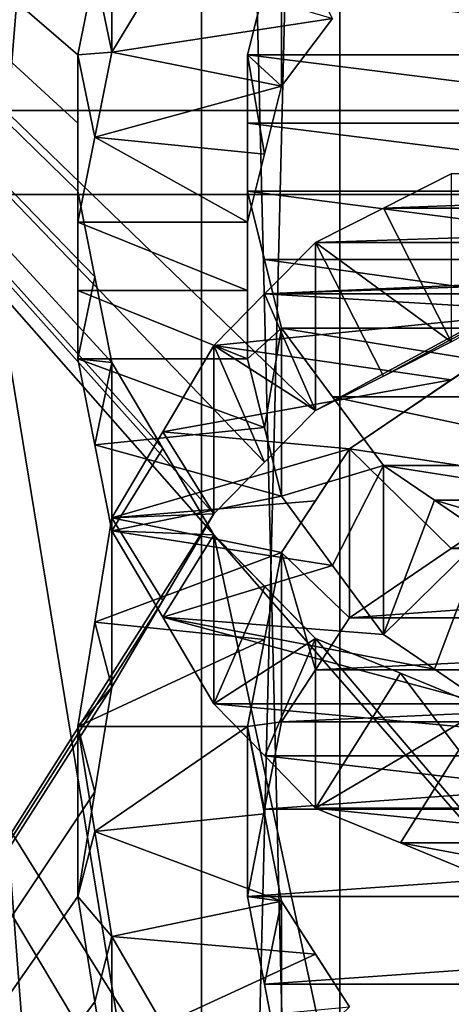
# Model space of a CAD drawing. Header units: millimetres. Extents: x -122 to 122, y -98 to 94.
# Tile 453 of 533: x 67.32 to 68.67, y 7.47 to 10.56. Entities that reach past the tile are written whole.
import ezdxf

# ---------------------------------------------------------------- set-up
doc = ezdxf.new("R2010")
doc.units = ezdxf.units.MM
doc.header["$LTSCALE"] = 26.699852
for name, color, linetype in [('1004', 7, 'CONTINUOUS'), ('1006', 7, 'CONTINUOUS'), ('1026', 7, 'CONTINUOUS'), ('1029', 7, 'CONTINUOUS'), ('1044', 7, 'CONTINUOUS'), ('1045', 7, 'CONTINUOUS'), ('1133', 7, 'CONTINUOUS'), ('1150', 7, 'CONTINUOUS'), ('1458', 7, 'CONTINUOUS'), ('1609', 7, 'CONTINUOUS'), ('1610', 7, 'CONTINUOUS'), ('1611', 7, 'CONTINUOUS'), ('1612', 7, 'CONTINUOUS'), ('1613', 7, 'CONTINUOUS'), ('1614', 7, 'CONTINUOUS'), ('1615', 7, 'CONTINUOUS'), ('1638', 7, 'CONTINUOUS'), ('1639', 7, 'CONTINUOUS'), ('1640', 7, 'CONTINUOUS'), ('1651', 7, 'CONTINUOUS'), ('1652', 7, 'CONTINUOUS'), ('1653', 7, 'CONTINUOUS'), ('1736', 7, 'CONTINUOUS'), ('1737', 7, 'CONTINUOUS'), ('4178', 7, 'CONTINUOUS'), ('4195', 7, 'CONTINUOUS'), ('4409', 7, 'CONTINUOUS'), ('4421', 7, 'CONTINUOUS'), ('4422', 7, 'CONTINUOUS'), ('4423', 7, 'CONTINUOUS'), ('4424', 7, 'CONTINUOUS'), ('4425', 7, 'CONTINUOUS'), ('4426', 7, 'CONTINUOUS'), ('4768', 7, 'CONTINUOUS'), ('4769', 7, 'CONTINUOUS'), ('4770', 7, 'CONTINUOUS'), ('4771', 7, 'CONTINUOUS'), ('4772', 7, 'CONTINUOUS'), ('4781', 7, 'CONTINUOUS'), ('4782', 7, 'CONTINUOUS'), ('4791', 7, 'CONTINUOUS'), ('4792', 7, 'CONTINUOUS'), ('4793', 7, 'CONTINUOUS'), ('4794', 7, 'CONTINUOUS'), ('5236', 7, 'CONTINUOUS'), ('5239', 7, 'CONTINUOUS'), ('967', 7, 'CONTINUOUS'), ('969', 7, 'CONTINUOUS')]:
    doc.layers.add(name, color=color, linetype=linetype)

msp = doc.modelspace()

# ---------------------------------------------------------------- linework, layer by layer
at = {"layer": '1004', "color": 250, "linetype": 'Continuous', "true_color": 0x323232}
for points in [[(78.9793, 17.625, -30.5274), (78.9793, 0, -35.25), (68.3207, 17.625, -30.5274), (78.9793, 17.625, -30.5274)], [(68.3207, 17.625, -30.5274), (78.9793, 0, -35.25), (68.3207, 0, -35.25), (68.3207, 17.625, -30.5274)]]:
    msp.add_3dface(points, dxfattribs=at)
at = {"layer": '1006', "color": 250, "linetype": 'Continuous', "true_color": 0x323232}
for points in [[(78.9793, 0, 35.25), (78.9793, 17.625, 30.5274), (68.3207, 0, 35.25), (78.9793, 0, 35.25)], [(68.3207, 0, 35.25), (78.9793, 17.625, 30.5274), (68.3207, 17.625, 30.5274), (68.3207, 0, 35.25)]]:
    msp.add_3dface(points, dxfattribs=at)
at = {"layer": '1026', "color": 250, "linetype": 'Continuous', "true_color": 0x323232}
for points in [[(66.4443, 19, 32.909), (66.4443, 0, 38), (67.8877, 17.75, 30.7439), (66.4443, 19, 32.909)], [(67.8877, 17.75, 30.7439), (66.4443, 0, 38), (67.8877, 0, 35.5), (67.8877, 17.75, 30.7439)]]:
    msp.add_3dface(points, dxfattribs=at)
at = {"layer": '1029', "color": 250, "linetype": 'Continuous', "true_color": 0x323232}
for points in [[(66.4443, 0, -38), (66.4443, 19, -32.909), (67.8877, 0, -35.5), (66.4443, 0, -38)], [(67.8877, 0, -35.5), (66.4443, 19, -32.909), (67.8877, 17.75, -30.7439), (67.8877, 0, -35.5)]]:
    msp.add_3dface(points, dxfattribs=at)
at = {"layer": '1044', "color": 250, "linetype": 'Continuous', "true_color": 0x323232}
for points in [[(68.3207, 17.625, -30.5274), (68.3207, 0, -35.25), (67.8877, 17.75, -30.7439), (68.3207, 17.625, -30.5274)], [(68.3207, 0, -35.25), (67.8877, 0, -35.5), (67.8877, 17.75, -30.7439), (68.3207, 0, -35.25)]]:
    msp.add_3dface(points, dxfattribs=at)
at = {"layer": '1045', "color": 250, "linetype": 'Continuous', "true_color": 0x323232}
for points in [[(68.3207, 17.625, 30.5274), (67.8877, 17.75, 30.7439), (67.8877, 0, 35.5), (68.3207, 17.625, 30.5274)], [(68.3207, 0, 35.25), (68.3207, 17.625, 30.5274), (67.8877, 0, 35.5), (68.3207, 0, 35.25)]]:
    msp.add_3dface(points, dxfattribs=at)
at = {"layer": '1133', "color": 250, "linetype": 'Continuous', "true_color": 0x323232}
for points in [[(103.1595, 4.0619, -42.0543), (103.1595, 21.125, -36.5896), (36.8405, 4.0619, -42.0543), (103.1595, 4.0619, -42.0543)], [(36.8405, 4.0619, -42.0543), (103.1595, 21.125, -36.5896), (36.8405, 21.125, -36.5896), (36.8405, 4.0619, -42.0543)]]:
    msp.add_3dface(points, dxfattribs=at)
at = {"layer": '1150', "color": 250, "linetype": 'Continuous', "true_color": 0x323232}
for points in [[(63.7701, 2.4568, -48.1874), (63.7701, 13.6709, -46.2728), (67.5, 3.3488, -48.1336), (63.7701, 2.4568, -48.1874)], [(67.9255, 8.9469, -47.4132), (63.7701, 13.6709, -46.2728), (67.7662, 9.2173, -47.3614), (67.9255, 8.9469, -47.4132)], [(63.7701, 13.6709, -46.2728), (67.9255, 8.9469, -47.4132), (68.5638, 5.9685, -47.8794), (63.7701, 13.6709, -46.2728)], [(67.7662, 9.2173, -47.3614), (63.7701, 13.6709, -46.2728), (67.6064, 9.4876, -47.308), (67.7662, 9.2173, -47.3614)], [(67.6064, 9.4876, -47.308), (63.7701, 13.6709, -46.2728), (67.5532, 9.7564, -47.2533), (67.6064, 9.4876, -47.308)], [(67.5532, 9.7564, -47.2533), (63.7701, 13.6709, -46.2728), (67.5, 10.025, -47.1971), (67.5532, 9.7564, -47.2533)], [(67.5, 10.025, -47.1971), (63.7701, 13.6709, -46.2728), (67.5, 10.2388, -47.1511), (67.5, 10.025, -47.1971)], [(67.5, 10.2388, -47.1511), (63.7701, 13.6709, -46.2728), (67.5, 10.4525, -47.1042), (67.5, 10.2388, -47.1511)], [(67.5, 10.4525, -47.1042), (63.7701, 13.6709, -46.2728), (67.5531, 10.7184, -47.0444), (67.5, 10.4525, -47.1042)], [(63.7701, 13.6709, -46.2728), (68.5638, 5.9685, -47.8794), (69.0957, 4.7254, -48.018), (63.7701, 13.6709, -46.2728)], [(67.5, 3.3488, -48.1336), (63.7701, 13.6709, -46.2728), (67.5, 3.6944, -48.1084), (67.5, 3.3488, -48.1336)], [(67.5, 3.6944, -48.1084), (63.7701, 13.6709, -46.2728), (67.5, 4.0399, -48.0806), (67.5, 3.6944, -48.1084)], [(67.5, 4.0399, -48.0806), (63.7701, 13.6709, -46.2728), (67.8714, 4.3824, -48.0506), (67.5, 4.0399, -48.0806)], [(67.8714, 4.3824, -48.0506), (63.7701, 13.6709, -46.2728), (68.2447, 4.7254, -48.018), (67.8714, 4.3824, -48.0506)], [(68.2447, 4.7254, -48.018), (63.7701, 13.6709, -46.2728), (69.0957, 4.7254, -48.018), (68.2447, 4.7254, -48.018)], [(68.0851, 10.6653, -47.0565), (69.734, 10.4525, -47.1042), (68.0319, 10.4525, -47.1042), (68.0851, 10.6653, -47.0565)], [(69.6809, 10.6653, -47.0565), (69.734, 10.4525, -47.1042), (68.0851, 10.6653, -47.0565), (69.6809, 10.6653, -47.0565)], [(69.734, 10.4525, -47.1042), (69.734, 10.2388, -47.1511), (68.0319, 10.4525, -47.1042), (69.734, 10.4525, -47.1042)], [(68.0319, 10.4525, -47.1042), (69.734, 10.2388, -47.1511), (68.0319, 10.2388, -47.1511), (68.0319, 10.4525, -47.1042)], [(69.734, 10.025, -47.1971), (68.0319, 10.025, -47.1971), (68.0319, 10.2388, -47.1511), (69.734, 10.025, -47.1971)], [(69.734, 10.2388, -47.1511), (69.734, 10.025, -47.1971), (68.0319, 10.2388, -47.1511), (69.734, 10.2388, -47.1511)], [(68.0851, 9.8102, -47.2422), (68.0319, 10.025, -47.1971), (69.6808, 9.8102, -47.2422), (68.0851, 9.8102, -47.2422)], [(69.6808, 9.8102, -47.2422), (68.0319, 10.025, -47.1971), (69.734, 10.025, -47.1971), (69.6808, 9.8102, -47.2422)], [(68.1383, 9.5953, -47.2863), (68.0851, 9.8102, -47.2422), (69.6277, 9.5953, -47.2863), (68.1383, 9.5953, -47.2863)], [(69.6277, 9.5953, -47.2863), (68.0851, 9.8102, -47.2422), (69.6808, 9.8102, -47.2422), (69.6277, 9.5953, -47.2863)], [(68.298, 9.3795, -47.3296), (68.1383, 9.5953, -47.2863), (69.4679, 9.3795, -47.3296), (68.298, 9.3795, -47.3296)], [(69.4679, 9.3795, -47.3296), (68.1383, 9.5953, -47.2863), (69.6277, 9.5953, -47.2863), (69.4679, 9.3795, -47.3296)], [(68.4574, 9.1636, -47.3718), (68.298, 9.3795, -47.3296), (69.3085, 9.1636, -47.3718), (68.4574, 9.1636, -47.3718)], [(69.3085, 9.1636, -47.3718), (68.298, 9.3795, -47.3296), (69.4679, 9.3795, -47.3296), (69.3085, 9.1636, -47.3718)], [(68.6171, 9.0553, -47.3927), (68.4574, 9.1636, -47.3718), (69.1489, 9.0553, -47.3927), (68.6171, 9.0553, -47.3927)], [(69.1489, 9.0553, -47.3927), (68.4574, 9.1636, -47.3718), (69.3085, 9.1636, -47.3718), (69.1489, 9.0553, -47.3927)], [(68.7766, 8.9469, -47.4132), (68.6171, 9.0553, -47.3927), (68.9894, 8.9469, -47.4132), (68.7766, 8.9469, -47.4132)], [(68.9894, 8.9469, -47.4132), (68.6171, 9.0553, -47.3927), (69.1489, 9.0553, -47.3927), (68.9894, 8.9469, -47.4132)], [(68.0853, 8.7839, -47.4437), (68.2447, 8.6209, -47.4736), (67.9255, 8.9469, -47.4132), (68.0853, 8.7839, -47.4437)], [(67.9255, 8.9469, -47.4132), (68.2447, 8.6209, -47.4736), (69.888, 6.6918, -47.7837), (67.9255, 8.9469, -47.4132)], [(68.5638, 5.9685, -47.8794), (67.9255, 8.9469, -47.4132), (69.888, 6.6918, -47.7837), (68.5638, 5.9685, -47.8794)], [(68.2447, 8.6209, -47.4736), (68.5108, 8.512, -47.4933), (69.888, 6.6918, -47.7837), (68.2447, 8.6209, -47.4736)], [(68.7766, 8.4029, -47.5127), (69.888, 6.6918, -47.7837), (68.5108, 8.512, -47.4933), (68.7766, 8.4029, -47.5127)]]:
    msp.add_3dface(points, dxfattribs=at)
at = {"layer": '1458', "color": 250, "linetype": 'Continuous', "true_color": 0x323232}
for points in [[(67.6064, 10.4611, -46.0774), (67.7658, 10.7262, -46.0164), (68.2977, 10.5671, -46.0532), (67.6064, 10.4611, -46.0774)], [(67.6064, 10.4611, -46.0774), (68.2977, 10.5671, -46.0532), (68.1383, 10.3547, -46.1014), (67.6064, 10.4611, -46.0774)], [(67.5531, 10.1945, -46.1371), (67.6064, 10.4611, -46.0774), (68.1383, 10.3547, -46.1014), (67.5531, 10.1945, -46.1371)], [(67.5531, 10.1945, -46.1371), (68.1383, 10.3547, -46.1014), (68.0851, 10.1413, -46.1489), (67.5531, 10.1945, -46.1371)], [(67.5, 9.9277, -46.1953), (67.5531, 10.1945, -46.1371), (68.0319, 9.9277, -46.1953), (67.5, 9.9277, -46.1953)], [(67.5531, 10.1945, -46.1371), (68.0851, 10.1413, -46.1489), (68.0319, 9.9277, -46.1953), (67.5531, 10.1945, -46.1371)], [(67.5, 9.7133, -46.2408), (67.5, 9.9277, -46.1953), (68.0319, 9.7133, -46.2408), (67.5, 9.7133, -46.2408)], [(67.5, 9.9277, -46.1953), (68.0319, 9.9277, -46.1953), (68.0319, 9.7133, -46.2408), (67.5, 9.9277, -46.1953)], [(67.5, 9.4986, -46.2854), (67.5, 9.7133, -46.2408), (68.0319, 9.4986, -46.2854), (67.5, 9.4986, -46.2854)], [(68.0319, 9.4986, -46.2854), (67.5, 9.7133, -46.2408), (68.0319, 9.7133, -46.2408), (68.0319, 9.4986, -46.2854)], [(67.5532, 9.2291, -46.3399), (67.5, 9.4986, -46.2854), (68.0852, 9.2831, -46.3291), (67.5532, 9.2291, -46.3399)], [(67.5, 9.4986, -46.2854), (68.0319, 9.4986, -46.2854), (68.0852, 9.2831, -46.3291), (67.5, 9.4986, -46.2854)], [(67.5532, 9.2291, -46.3399), (68.0852, 9.2831, -46.3291), (68.1383, 9.0674, -46.3718), (67.5532, 9.2291, -46.3399)], [(67.6064, 8.9592, -46.3928), (67.5532, 9.2291, -46.3399), (68.1383, 9.0674, -46.3718), (67.6064, 8.9592, -46.3928)], [(67.6064, 8.9592, -46.3928), (68.1383, 9.0674, -46.3718), (68.2981, 8.8507, -46.4137), (67.6064, 8.9592, -46.3928)], [(67.7662, 8.6879, -46.4444), (67.6064, 8.9592, -46.3928), (68.2981, 8.8507, -46.4137), (67.7662, 8.6879, -46.4444)], [(67.7662, 8.6879, -46.4444), (68.2981, 8.8507, -46.4137), (68.4574, 8.634, -46.4545), (67.7662, 8.6879, -46.4444)], [(67.9255, 8.4164, -46.4944), (67.7662, 8.6879, -46.4444), (68.7766, 8.4164, -46.4944), (67.9255, 8.4164, -46.4944)], [(67.7662, 8.6879, -46.4444), (68.4574, 8.634, -46.4545), (68.6171, 8.5252, -46.4745), (67.7662, 8.6879, -46.4444)], [(67.7662, 8.6879, -46.4444), (68.6171, 8.5252, -46.4745), (68.7766, 8.4164, -46.4944), (67.7662, 8.6879, -46.4444)], [(69.6807, 8.2528, -46.5237), (68.0853, 8.2528, -46.5237), (67.9255, 8.4164, -46.4944), (69.6807, 8.2528, -46.5237)], [(69.6807, 8.2528, -46.5237), (67.9255, 8.4164, -46.4944), (68.7766, 8.4164, -46.4944), (69.6807, 8.2528, -46.5237)], [(69.6807, 8.2528, -46.5237), (69.5213, 8.0891, -46.5524), (68.0853, 8.2528, -46.5237), (69.6807, 8.2528, -46.5237)], [(69.5213, 8.0891, -46.5524), (68.2447, 8.0891, -46.5524), (68.0853, 8.2528, -46.5237), (69.5213, 8.0891, -46.5524)], [(69.5213, 8.0891, -46.5524), (69.3084, 7.9797, -46.5713), (68.2447, 8.0891, -46.5524), (69.5213, 8.0891, -46.5524)], [(69.3084, 7.9797, -46.5713), (68.5108, 7.9797, -46.5713), (68.2447, 8.0891, -46.5524), (69.3084, 7.9797, -46.5713)], [(69.3084, 7.9797, -46.5713), (69.0957, 7.8702, -46.5899), (68.5108, 7.9797, -46.5713), (69.3084, 7.9797, -46.5713)], [(69.0957, 7.8702, -46.5899), (68.7766, 7.8702, -46.5899), (68.5108, 7.9797, -46.5713), (69.0957, 7.8702, -46.5899)]]:
    msp.add_3dface(points, dxfattribs=at)
at = {"layer": '1609', "color": 250, "linetype": 'Continuous', "true_color": 0x323232}
for points in [[(68.5108, 8.512, -47.4933), (68.2447, 8.6209, -47.4736), (68.2447, 8.0891, -46.5524), (68.5108, 8.512, -47.4933)], [(68.7766, 8.4029, -47.5127), (68.5108, 8.512, -47.4933), (68.2447, 8.0891, -46.5524), (68.7766, 8.4029, -47.5127)], [(68.5108, 7.9797, -46.5713), (68.7766, 8.4029, -47.5127), (68.2447, 8.0891, -46.5524), (68.5108, 7.9797, -46.5713)], [(68.7766, 7.8702, -46.5899), (68.7766, 8.4029, -47.5127), (68.5108, 7.9797, -46.5713), (68.7766, 7.8702, -46.5899)]]:
    msp.add_3dface(points, dxfattribs=at)
at = {"layer": '1610', "color": 250, "linetype": 'Continuous', "true_color": 0x323232}
for points in [[(68.0853, 8.7839, -47.4437), (67.9255, 8.9469, -47.4132), (67.9255, 8.4164, -46.4944), (68.0853, 8.7839, -47.4437)], [(68.2447, 8.6209, -47.4736), (68.0853, 8.7839, -47.4437), (67.9255, 8.4164, -46.4944), (68.2447, 8.6209, -47.4736)], [(68.0853, 8.2528, -46.5237), (68.2447, 8.6209, -47.4736), (67.9255, 8.4164, -46.4944), (68.0853, 8.2528, -46.5237)], [(68.2447, 8.0891, -46.5524), (68.2447, 8.6209, -47.4736), (68.0853, 8.2528, -46.5237), (68.2447, 8.0891, -46.5524)]]:
    msp.add_3dface(points, dxfattribs=at)
at = {"layer": '1611', "color": 250, "linetype": 'Continuous', "true_color": 0x323232}
for points in [[(67.7662, 9.2173, -47.3614), (67.6064, 9.4876, -47.308), (67.6064, 8.9592, -46.3928), (67.7662, 9.2173, -47.3614)], [(67.9255, 8.9469, -47.4132), (67.7662, 9.2173, -47.3614), (67.6064, 8.9592, -46.3928), (67.9255, 8.9469, -47.4132)], [(67.7662, 8.6879, -46.4444), (67.9255, 8.9469, -47.4132), (67.6064, 8.9592, -46.3928), (67.7662, 8.6879, -46.4444)], [(67.9255, 8.4164, -46.4944), (67.9255, 8.9469, -47.4132), (67.7662, 8.6879, -46.4444), (67.9255, 8.4164, -46.4944)]]:
    msp.add_3dface(points, dxfattribs=at)
at = {"layer": '1612', "color": 250, "linetype": 'Continuous', "true_color": 0x323232}
for points in [[(67.5532, 9.7564, -47.2533), (67.5, 10.025, -47.1971), (67.5, 9.4986, -46.2854), (67.5532, 9.7564, -47.2533)], [(67.6064, 9.4876, -47.308), (67.5532, 9.7564, -47.2533), (67.5, 9.4986, -46.2854), (67.6064, 9.4876, -47.308)], [(67.5532, 9.2291, -46.3399), (67.6064, 9.4876, -47.308), (67.5, 9.4986, -46.2854), (67.5532, 9.2291, -46.3399)], [(67.6064, 8.9592, -46.3928), (67.6064, 9.4876, -47.308), (67.5532, 9.2291, -46.3399), (67.6064, 8.9592, -46.3928)]]:
    msp.add_3dface(points, dxfattribs=at)
at = {"layer": '1613', "color": 250, "linetype": 'Continuous', "true_color": 0x323232}
for points in [[(67.5, 10.2388, -47.1511), (67.5, 10.4525, -47.1042), (67.5, 9.9277, -46.1953), (67.5, 10.2388, -47.1511)], [(67.5, 10.025, -47.1971), (67.5, 10.2388, -47.1511), (67.5, 9.9277, -46.1953), (67.5, 10.025, -47.1971)], [(67.5, 9.4986, -46.2854), (67.5, 10.025, -47.1971), (67.5, 9.7133, -46.2408), (67.5, 9.4986, -46.2854)], [(67.5, 9.7133, -46.2408), (67.5, 10.025, -47.1971), (67.5, 9.9277, -46.1953), (67.5, 9.7133, -46.2408)]]:
    msp.add_3dface(points, dxfattribs=at)
at = {"layer": '1614', "color": 250, "linetype": 'Continuous', "true_color": 0x323232}
for points in [[(67.5531, 10.7184, -47.0444), (67.6064, 10.984, -46.9831), (67.6064, 10.4611, -46.0774), (67.5531, 10.7184, -47.0444)], [(67.5, 10.4525, -47.1042), (67.5531, 10.7184, -47.0444), (67.6064, 10.4611, -46.0774), (67.5, 10.4525, -47.1042)], [(67.5531, 10.1945, -46.1371), (67.5, 10.4525, -47.1042), (67.6064, 10.4611, -46.0774), (67.5531, 10.1945, -46.1371)], [(67.5, 9.9277, -46.1953), (67.5, 10.4525, -47.1042), (67.5531, 10.1945, -46.1371), (67.5, 9.9277, -46.1953)]]:
    msp.add_3dface(points, dxfattribs=at)
at = {"layer": '1615', "color": 250, "linetype": 'Continuous', "true_color": 0x323232}
msp.add_3dface([(67.6064, 10.4611, -46.0774), (67.6064, 10.984, -46.9831), (67.7658, 10.7262, -46.0164), (67.6064, 10.4611, -46.0774)], dxfattribs=at)
at = {"layer": '1638', "color": 250, "linetype": 'Continuous', "true_color": 0x323232}
for points in [[(68.0319, 10.025, -47.1971), (68.0851, 9.8102, -47.2422), (68.1383, 9.5953, -47.2863), (68.0319, 10.025, -47.1971)], [(68.0319, 10.025, -47.1971), (68.1383, 9.5953, -47.2863), (68.0319, 9.4986, -46.2854), (68.0319, 10.025, -47.1971)], [(68.0319, 9.4986, -46.2854), (68.1383, 9.5953, -47.2863), (68.0852, 9.2831, -46.3291), (68.0319, 9.4986, -46.2854)], [(68.0852, 9.2831, -46.3291), (68.1383, 9.5953, -47.2863), (68.1383, 9.0674, -46.3718), (68.0852, 9.2831, -46.3291)]]:
    msp.add_3dface(points, dxfattribs=at)
at = {"layer": '1639', "color": 250, "linetype": 'Continuous', "true_color": 0x323232}
for points in [[(68.1383, 9.5953, -47.2863), (68.298, 9.3795, -47.3296), (68.4574, 9.1636, -47.3718), (68.1383, 9.5953, -47.2863)], [(68.1383, 9.5953, -47.2863), (68.4574, 9.1636, -47.3718), (68.1383, 9.0674, -46.3718), (68.1383, 9.5953, -47.2863)], [(68.1383, 9.0674, -46.3718), (68.4574, 9.1636, -47.3718), (68.2981, 8.8507, -46.4137), (68.1383, 9.0674, -46.3718)], [(68.2981, 8.8507, -46.4137), (68.4574, 9.1636, -47.3718), (68.4574, 8.634, -46.4545), (68.2981, 8.8507, -46.4137)]]:
    msp.add_3dface(points, dxfattribs=at)
at = {"layer": '1640', "color": 250, "linetype": 'Continuous', "true_color": 0x323232}
for points in [[(68.4574, 9.1636, -47.3718), (68.6171, 9.0553, -47.3927), (68.4574, 8.634, -46.4545), (68.4574, 9.1636, -47.3718)], [(68.7766, 8.9469, -47.4132), (68.4574, 8.634, -46.4545), (68.6171, 9.0553, -47.3927), (68.7766, 8.9469, -47.4132)], [(68.4574, 8.634, -46.4545), (68.7766, 8.9469, -47.4132), (68.6171, 8.5252, -46.4745), (68.4574, 8.634, -46.4545)], [(68.6171, 8.5252, -46.4745), (68.7766, 8.9469, -47.4132), (68.7766, 8.4164, -46.4944), (68.6171, 8.5252, -46.4745)]]:
    msp.add_3dface(points, dxfattribs=at)
at = {"layer": '1651', "color": 250, "linetype": 'Continuous', "true_color": 0x323232}
msp.add_3dface([(68.2977, 10.5671, -46.0532), (68.1383, 10.8779, -47.0078), (68.1383, 10.3547, -46.1014), (68.2977, 10.5671, -46.0532)], dxfattribs=at)
at = {"layer": '1652', "color": 250, "linetype": 'Continuous', "true_color": 0x323232}
for points in [[(68.1383, 10.8779, -47.0078), (68.0851, 10.6653, -47.0565), (68.0319, 10.4525, -47.1042), (68.1383, 10.8779, -47.0078)], [(68.1383, 10.8779, -47.0078), (68.0319, 10.4525, -47.1042), (68.1383, 10.3547, -46.1014), (68.1383, 10.8779, -47.0078)], [(68.1383, 10.3547, -46.1014), (68.0319, 10.4525, -47.1042), (68.0851, 10.1413, -46.1489), (68.1383, 10.3547, -46.1014)], [(68.0851, 10.1413, -46.1489), (68.0319, 10.4525, -47.1042), (68.0319, 9.9277, -46.1953), (68.0851, 10.1413, -46.1489)]]:
    msp.add_3dface(points, dxfattribs=at)
at = {"layer": '1653', "color": 250, "linetype": 'Continuous', "true_color": 0x323232}
for points in [[(68.0319, 10.025, -47.1971), (68.0319, 10.4525, -47.1042), (68.0319, 10.2388, -47.1511), (68.0319, 10.025, -47.1971)], [(68.0319, 10.4525, -47.1042), (68.0319, 10.025, -47.1971), (68.0319, 9.9277, -46.1953), (68.0319, 10.4525, -47.1042)], [(68.0319, 10.025, -47.1971), (68.0319, 9.4986, -46.2854), (68.0319, 9.7133, -46.2408), (68.0319, 10.025, -47.1971)], [(68.0319, 9.9277, -46.1953), (68.0319, 10.025, -47.1971), (68.0319, 9.7133, -46.2408), (68.0319, 9.9277, -46.1953)]]:
    msp.add_3dface(points, dxfattribs=at)
at = {"layer": '1736', "color": 250, "linetype": 'Continuous', "true_color": 0x323232}
for points in [[(31.5, 14.6011, -44.9374), (108.5, -4.939, -46.9912), (31.5, -4.939, -46.9912), (31.5, 14.6011, -44.9374)], [(108.5, 14.6011, -44.9374), (108.5, -4.939, -46.9912), (31.5, 14.6011, -44.9374), (108.5, 14.6011, -44.9374)]]:
    msp.add_3dface(points, dxfattribs=at)
at = {"layer": '1737', "color": 250, "linetype": 'Continuous', "true_color": 0x323232}
for points in [[(108.5, 15.2191, -46.8395), (108.5, -5.148, -48.9802), (31.5, 15.2191, -46.8395), (108.5, 15.2191, -46.8395)], [(31.5, 15.2191, -46.8395), (108.5, -5.148, -48.9802), (31.5, -5.148, -48.9802), (31.5, 15.2191, -46.8395)]]:
    msp.add_3dface(points, dxfattribs=at)
at = {"layer": '4178', "color": 250, "linetype": 'Continuous', "true_color": 0x323232}
for points in [[(103.1595, 21.125, 36.5896), (103.1595, 4.0619, 42.0543), (36.8405, 21.125, 36.5896), (103.1595, 21.125, 36.5896)], [(36.8405, 21.125, 36.5896), (103.1595, 4.0619, 42.0543), (36.8405, 4.0619, 42.0543), (36.8405, 21.125, 36.5896)]]:
    msp.add_3dface(points, dxfattribs=at)
at = {"layer": '4195', "color": 250, "linetype": 'Continuous', "true_color": 0x323232}
for points in [[(63.7701, 13.6709, 46.2728), (63.7701, 2.4568, 48.1874), (67.9255, 9.012, 47.4009), (63.7701, 13.6709, 46.2728)], [(76.2299, 13.6709, 46.2728), (63.7701, 13.6709, 46.2728), (68.2447, 9.3366, 47.3381), (76.2299, 13.6709, 46.2728)], [(68.2447, 9.3366, 47.3381), (63.7701, 13.6709, 46.2728), (68.085, 9.1743, 47.3698), (68.2447, 9.3366, 47.3381)], [(68.085, 9.1743, 47.3698), (63.7701, 13.6709, 46.2728), (67.9255, 9.012, 47.4009), (68.085, 9.1743, 47.3698)], [(68.4573, 9.4444, 47.3167), (76.2299, 13.6709, 46.2728), (68.2447, 9.3366, 47.3381), (68.4573, 9.4444, 47.3167)], [(68.6702, 9.5523, 47.295), (76.2299, 13.6709, 46.2728), (68.4573, 9.4444, 47.3167), (68.6702, 9.5523, 47.295)], [(68.9894, 9.1203, 47.3802), (68.6699, 8.9033, 47.4214), (71.0106, 9.1203, 47.3802), (68.9894, 9.1203, 47.3802)], [(71.0106, 9.1203, 47.3802), (68.6699, 8.9033, 47.4214), (71.3301, 8.9033, 47.4214), (71.0106, 9.1203, 47.3802)], [(67.9255, 9.012, 47.4009), (63.7701, 2.4568, 48.1874), (67.7657, 8.7403, 47.4518), (67.9255, 9.012, 47.4009)], [(68.6699, 8.9033, 47.4214), (68.3511, 8.6862, 47.4617), (71.3301, 8.9033, 47.4214), (68.6699, 8.9033, 47.4214)], [(71.3301, 8.9033, 47.4214), (68.3511, 8.6862, 47.4617), (71.6489, 8.6862, 47.4617), (71.3301, 8.9033, 47.4214)], [(67.7657, 8.7403, 47.4518), (63.7701, 2.4568, 48.1874), (67.6064, 8.4684, 47.501), (67.7657, 8.7403, 47.4518)], [(68.3511, 8.6862, 47.4617), (68.2446, 8.5228, 47.4913), (71.6489, 8.6862, 47.4617), (68.3511, 8.6862, 47.4617)], [(71.6489, 8.6862, 47.4617), (68.2446, 8.5228, 47.4913), (71.7554, 8.5228, 47.4913), (71.6489, 8.6862, 47.4617)], [(68.2446, 8.5228, 47.4913), (68.1383, 8.3593, 47.5204), (71.7554, 8.5228, 47.4913), (68.2446, 8.5228, 47.4913)], [(71.7554, 8.5228, 47.4913), (68.1383, 8.3593, 47.5204), (71.8617, 8.3593, 47.5204), (71.7554, 8.5228, 47.4913)], [(67.6064, 8.4684, 47.501), (63.7701, 2.4568, 48.1874), (67.5531, 8.1402, 47.5584), (67.6064, 8.4684, 47.501)], [(68.1383, 8.3593, 47.5204), (68.085, 8.0856, 47.5677), (71.8617, 8.3593, 47.5204), (68.1383, 8.3593, 47.5204)], [(71.8617, 8.3593, 47.5204), (68.085, 8.0856, 47.5677), (71.915, 8.0856, 47.5677), (71.8617, 8.3593, 47.5204)], [(67.5531, 8.1402, 47.5584), (63.7701, 2.4568, 48.1874), (67.5, 7.8116, 47.6135), (67.5531, 8.1402, 47.5584)], [(68.085, 8.0856, 47.5677), (68.0319, 7.8116, 47.6135), (71.915, 8.0856, 47.5677), (68.085, 8.0856, 47.5677)], [(71.915, 8.0856, 47.5677), (68.0319, 7.8116, 47.6135), (71.9681, 7.8116, 47.6135), (71.915, 8.0856, 47.5677)], [(67.5, 7.8116, 47.6135), (63.7701, 2.4568, 48.1874), (67.5533, 7.4809, 47.6665), (67.5, 7.8116, 47.6135)], [(68.0319, 7.8116, 47.6135), (68.0852, 7.5362, 47.6578), (71.9681, 7.8116, 47.6135), (68.0319, 7.8116, 47.6135)], [(71.9681, 7.8116, 47.6135), (68.0852, 7.5362, 47.6578), (71.9148, 7.5362, 47.6578), (71.9681, 7.8116, 47.6135)], [(68.0852, 7.5362, 47.6578), (68.1383, 7.2605, 47.7006), (71.9148, 7.5362, 47.6578), (68.0852, 7.5362, 47.6578)], [(71.9148, 7.5362, 47.6578), (68.1383, 7.2605, 47.7006), (71.8617, 7.2605, 47.7006), (71.9148, 7.5362, 47.6578)], [(67.5533, 7.4809, 47.6665), (63.7701, 2.4568, 48.1874), (67.6064, 7.1499, 47.7173), (67.5533, 7.4809, 47.6665)]]:
    msp.add_3dface(points, dxfattribs=at)
at = {"layer": '4409', "color": 250, "linetype": 'Continuous', "true_color": 0x323232}
for points in [[(68.6702, 10.0792, 48.2076), (68.4573, 9.9717, 48.2299), (71.3298, 10.0792, 48.2076), (68.6702, 10.0792, 48.2076)], [(71.3298, 10.0792, 48.2076), (68.4573, 9.9717, 48.2299), (71.5427, 9.9717, 48.2299), (71.3298, 10.0792, 48.2076)], [(68.4573, 9.9717, 48.2299), (68.2447, 9.8642, 48.252), (71.5427, 9.9717, 48.2299), (68.4573, 9.9717, 48.2299)], [(71.5427, 9.9717, 48.2299), (68.2447, 9.8642, 48.252), (71.7553, 9.8642, 48.252), (71.5427, 9.9717, 48.2299)], [(68.2447, 9.8642, 48.252), (68.085, 9.7026, 48.2848), (71.7553, 9.8642, 48.252), (68.2447, 9.8642, 48.252)], [(71.7553, 9.8642, 48.252), (68.085, 9.7026, 48.2848), (69.6277, 9.7566, 48.2739), (71.7553, 9.8642, 48.252)], [(69.6277, 9.7566, 48.2739), (68.085, 9.7026, 48.2848), (69.3084, 9.7027, 48.2848), (69.6277, 9.7566, 48.2739)], [(68.085, 9.7026, 48.2848), (67.9255, 9.5409, 48.317), (68.9894, 9.6488, 48.2956), (68.085, 9.7026, 48.2848)], [(69.3084, 9.7027, 48.2848), (68.085, 9.7026, 48.2848), (68.9894, 9.6488, 48.2956), (69.3084, 9.7027, 48.2848)], [(68.9894, 9.6488, 48.2956), (67.9255, 9.5409, 48.317), (68.6699, 9.4327, 48.3383), (68.9894, 9.6488, 48.2956)], [(67.9255, 9.5409, 48.317), (67.7658, 9.2702, 48.3697), (68.6699, 9.4327, 48.3383), (67.9255, 9.5409, 48.317)], [(68.6699, 9.4327, 48.3383), (67.7658, 9.2702, 48.3697), (68.3511, 9.2164, 48.38), (68.6699, 9.4327, 48.3383)], [(67.7658, 9.2702, 48.3697), (67.6064, 8.9994, 48.4208), (68.3511, 9.2164, 48.38), (67.7658, 9.2702, 48.3697)], [(68.3511, 9.2164, 48.38), (67.6064, 8.9994, 48.4208), (68.2446, 9.0536, 48.4107), (68.3511, 9.2164, 48.38)], [(68.2446, 9.0536, 48.4107), (67.6064, 8.9994, 48.4208), (68.1383, 8.8907, 48.4409), (68.2446, 9.0536, 48.4107)], [(67.6064, 8.9994, 48.4208), (67.5531, 8.6725, 48.4804), (68.1383, 8.8907, 48.4409), (67.6064, 8.9994, 48.4208)], [(68.1383, 8.8907, 48.4409), (67.5531, 8.6725, 48.4804), (68.085, 8.6181, 48.4901), (68.1383, 8.8907, 48.4409)], [(67.5531, 8.6725, 48.4804), (67.5, 8.3453, 48.5378), (68.085, 8.6181, 48.4901), (67.5531, 8.6725, 48.4804)], [(68.085, 8.6181, 48.4901), (67.5, 8.3453, 48.5378), (68.0319, 8.3453, 48.5378), (68.085, 8.6181, 48.4901)], [(67.5, 8.3453, 48.5378), (67.5533, 8.016, 48.5933), (68.0319, 8.3453, 48.5378), (67.5, 8.3453, 48.5378)], [(68.0319, 8.3453, 48.5378), (67.5533, 8.016, 48.5933), (68.0852, 8.071, 48.5842), (68.0319, 8.3453, 48.5378)], [(68.0852, 8.071, 48.5842), (67.5533, 8.016, 48.5933), (68.1383, 7.7965, 48.629), (68.0852, 8.071, 48.5842)], [(67.5533, 8.016, 48.5933), (67.6064, 7.6864, 48.6465), (68.1383, 7.7965, 48.629), (67.5533, 8.016, 48.5933)], [(68.1383, 7.7965, 48.629), (67.6064, 7.6864, 48.6465), (68.2448, 7.6311, 48.6552), (68.1383, 7.7965, 48.629)], [(67.6064, 7.6864, 48.6465), (67.7662, 7.41, 48.6894), (68.2448, 7.6311, 48.6552), (67.6064, 7.6864, 48.6465)], [(68.2448, 7.6311, 48.6552), (67.7662, 7.41, 48.6894), (68.3511, 7.4656, 48.6809), (68.2448, 7.6311, 48.6552)]]:
    msp.add_3dface(points, dxfattribs=at)
at = {"layer": '4421', "color": 250, "linetype": 'Continuous', "true_color": 0x323232}
msp.add_3dface([(67.6064, 7.1499, 47.7173), (67.7662, 7.41, 48.6894), (67.6064, 7.6864, 48.6465), (67.6064, 7.1499, 47.7173)], dxfattribs=at)
at = {"layer": '4422', "color": 250, "linetype": 'Continuous', "true_color": 0x323232}
for points in [[(67.5, 7.8116, 47.6135), (67.5533, 8.016, 48.5933), (67.5, 8.3453, 48.5378), (67.5, 7.8116, 47.6135)], [(67.5, 7.8116, 47.6135), (67.6064, 7.6864, 48.6465), (67.5533, 8.016, 48.5933), (67.5, 7.8116, 47.6135)], [(67.5, 7.8116, 47.6135), (67.5533, 7.4809, 47.6665), (67.6064, 7.6864, 48.6465), (67.5, 7.8116, 47.6135)], [(67.5533, 7.4809, 47.6665), (67.6064, 7.1499, 47.7173), (67.6064, 7.6864, 48.6465), (67.5533, 7.4809, 47.6665)]]:
    msp.add_3dface(points, dxfattribs=at)
at = {"layer": '4423', "color": 250, "linetype": 'Continuous', "true_color": 0x323232}
for points in [[(67.6064, 8.4684, 47.501), (67.5531, 8.6725, 48.4804), (67.6064, 8.9994, 48.4208), (67.6064, 8.4684, 47.501)], [(67.6064, 8.4684, 47.501), (67.5, 8.3453, 48.5378), (67.5531, 8.6725, 48.4804), (67.6064, 8.4684, 47.501)], [(67.6064, 8.4684, 47.501), (67.5531, 8.1402, 47.5584), (67.5, 8.3453, 48.5378), (67.6064, 8.4684, 47.501)], [(67.5531, 8.1402, 47.5584), (67.5, 7.8116, 47.6135), (67.5, 8.3453, 48.5378), (67.5531, 8.1402, 47.5584)]]:
    msp.add_3dface(points, dxfattribs=at)
at = {"layer": '4424', "color": 250, "linetype": 'Continuous', "true_color": 0x323232}
for points in [[(67.9255, 9.012, 47.4009), (67.7658, 9.2702, 48.3697), (67.9255, 9.5409, 48.317), (67.9255, 9.012, 47.4009)], [(67.9255, 9.012, 47.4009), (67.6064, 8.9994, 48.4208), (67.7658, 9.2702, 48.3697), (67.9255, 9.012, 47.4009)], [(67.9255, 9.012, 47.4009), (67.7657, 8.7403, 47.4518), (67.6064, 8.9994, 48.4208), (67.9255, 9.012, 47.4009)], [(67.7657, 8.7403, 47.4518), (67.6064, 8.4684, 47.501), (67.6064, 8.9994, 48.4208), (67.7657, 8.7403, 47.4518)]]:
    msp.add_3dface(points, dxfattribs=at)
at = {"layer": '4425', "color": 250, "linetype": 'Continuous', "true_color": 0x323232}
for points in [[(68.2447, 9.3366, 47.3381), (68.085, 9.7026, 48.2848), (68.2447, 9.8642, 48.252), (68.2447, 9.3366, 47.3381)], [(68.2447, 9.3366, 47.3381), (67.9255, 9.5409, 48.317), (68.085, 9.7026, 48.2848), (68.2447, 9.3366, 47.3381)], [(68.2447, 9.3366, 47.3381), (68.085, 9.1743, 47.3698), (67.9255, 9.5409, 48.317), (68.2447, 9.3366, 47.3381)], [(68.085, 9.1743, 47.3698), (67.9255, 9.012, 47.4009), (67.9255, 9.5409, 48.317), (68.085, 9.1743, 47.3698)]]:
    msp.add_3dface(points, dxfattribs=at)
at = {"layer": '4426', "color": 250, "linetype": 'Continuous', "true_color": 0x323232}
for points in [[(68.6702, 9.5523, 47.295), (68.4573, 9.9717, 48.2299), (68.6702, 10.0792, 48.2076), (68.6702, 9.5523, 47.295)], [(68.6702, 9.5523, 47.295), (68.2447, 9.8642, 48.252), (68.4573, 9.9717, 48.2299), (68.6702, 9.5523, 47.295)], [(68.6702, 9.5523, 47.295), (68.4573, 9.4444, 47.3167), (68.2447, 9.8642, 48.252), (68.6702, 9.5523, 47.295)], [(68.4573, 9.4444, 47.3167), (68.2447, 9.3366, 47.3381), (68.2447, 9.8642, 48.252), (68.4573, 9.4444, 47.3167)]]:
    msp.add_3dface(points, dxfattribs=at)
at = {"layer": '4768', "color": 250, "linetype": 'Continuous', "true_color": 0x323232}
for points in [[(68.1383, 7.2605, 47.7006), (68.1383, 7.7965, 48.629), (68.3511, 7.4656, 48.6809), (68.1383, 7.2605, 47.7006)], [(68.1383, 7.7965, 48.629), (68.2448, 7.6311, 48.6552), (68.3511, 7.4656, 48.6809), (68.1383, 7.7965, 48.629)]]:
    msp.add_3dface(points, dxfattribs=at)
at = {"layer": '4769', "color": 250, "linetype": 'Continuous', "true_color": 0x323232}
for points in [[(68.0319, 7.8116, 47.6135), (68.0319, 8.3453, 48.5378), (68.1383, 7.7965, 48.629), (68.0319, 7.8116, 47.6135)], [(68.0319, 8.3453, 48.5378), (68.0852, 8.071, 48.5842), (68.1383, 7.7965, 48.629), (68.0319, 8.3453, 48.5378)], [(68.0852, 7.5362, 47.6578), (68.0319, 7.8116, 47.6135), (68.1383, 7.7965, 48.629), (68.0852, 7.5362, 47.6578)], [(68.1383, 7.2605, 47.7006), (68.0852, 7.5362, 47.6578), (68.1383, 7.7965, 48.629), (68.1383, 7.2605, 47.7006)]]:
    msp.add_3dface(points, dxfattribs=at)
at = {"layer": '4770', "color": 250, "linetype": 'Continuous', "true_color": 0x323232}
for points in [[(68.1383, 8.3593, 47.5204), (68.1383, 8.8907, 48.4409), (68.0319, 8.3453, 48.5378), (68.1383, 8.3593, 47.5204)], [(68.1383, 8.8907, 48.4409), (68.085, 8.6181, 48.4901), (68.0319, 8.3453, 48.5378), (68.1383, 8.8907, 48.4409)], [(68.085, 8.0856, 47.5677), (68.1383, 8.3593, 47.5204), (68.0319, 8.3453, 48.5378), (68.085, 8.0856, 47.5677)], [(68.0319, 7.8116, 47.6135), (68.085, 8.0856, 47.5677), (68.0319, 8.3453, 48.5378), (68.0319, 7.8116, 47.6135)]]:
    msp.add_3dface(points, dxfattribs=at)
at = {"layer": '4771', "color": 250, "linetype": 'Continuous', "true_color": 0x323232}
for points in [[(68.3511, 8.6862, 47.4617), (68.3511, 9.2164, 48.38), (68.1383, 8.8907, 48.4409), (68.3511, 8.6862, 47.4617)], [(68.3511, 9.2164, 48.38), (68.2446, 9.0536, 48.4107), (68.1383, 8.8907, 48.4409), (68.3511, 9.2164, 48.38)], [(68.1383, 8.3593, 47.5204), (68.2446, 8.5228, 47.4913), (68.1383, 8.8907, 48.4409), (68.1383, 8.3593, 47.5204)], [(68.2446, 8.5228, 47.4913), (68.3511, 8.6862, 47.4617), (68.1383, 8.8907, 48.4409), (68.2446, 8.5228, 47.4913)]]:
    msp.add_3dface(points, dxfattribs=at)
at = {"layer": '4772', "color": 250, "linetype": 'Continuous', "true_color": 0x323232}
for points in [[(68.9894, 9.1203, 47.3802), (68.9894, 9.6488, 48.2956), (68.3511, 9.2164, 48.38), (68.9894, 9.1203, 47.3802)], [(68.9894, 9.6488, 48.2956), (68.6699, 9.4327, 48.3383), (68.3511, 9.2164, 48.38), (68.9894, 9.6488, 48.2956)], [(68.3511, 8.6862, 47.4617), (68.6699, 8.9033, 47.4214), (68.3511, 9.2164, 48.38), (68.3511, 8.6862, 47.4617)], [(68.6699, 8.9033, 47.4214), (68.9894, 9.1203, 47.3802), (68.3511, 9.2164, 48.38), (68.6699, 8.9033, 47.4214)]]:
    msp.add_3dface(points, dxfattribs=at)
at = {"layer": '4781', "color": 250, "linetype": 'Continuous', "true_color": 0x323232}
for points in [[(31.5, -4.939, 46.9912), (108.5, 14.6011, 44.9374), (31.5, 14.6011, 44.9374), (31.5, -4.939, 46.9912)], [(108.5, -4.939, 46.9912), (108.5, 14.6011, 44.9374), (31.5, -4.939, 46.9912), (108.5, -4.939, 46.9912)]]:
    msp.add_3dface(points, dxfattribs=at)
at = {"layer": '4782', "color": 250, "linetype": 'Continuous', "true_color": 0x323232}
for points in [[(108.5, -5.148, 48.9802), (108.5, 15.2191, 46.8395), (31.5, -5.148, 48.9802), (108.5, -5.148, 48.9802)], [(31.5, -5.148, 48.9802), (108.5, 15.2191, 46.8395), (31.5, 15.2191, 46.8395), (31.5, -5.148, 48.9802)]]:
    msp.add_3dface(points, dxfattribs=at)
at = {"layer": '4791', "color": 150, "linetype": 'Continuous', "true_color": 0x378cff}
for points in [[(22, 10.0141, -43.8712), (22, 28.0584, -35.181), (122, 10.0141, -43.8712), (22, 10.0141, -43.8712)], [(22, 28.0584, -35.181), (122, 28.0584, -35.181), (122, 10.0141, -43.8712), (22, 28.0584, -35.181)], [(22, -10.0141, -43.8712), (22, 10.0141, -43.8712), (122, -10.0141, -43.8712), (22, -10.0141, -43.8712)], [(22, 10.0141, -43.8712), (122, 10.0141, -43.8712), (122, -10.0141, -43.8712), (22, 10.0141, -43.8712)]]:
    msp.add_3dface(points, dxfattribs=at)
at = {"layer": '4792', "color": 150, "linetype": 'Continuous', "true_color": 0x378cff}
for points in [[(22, 28.0584, 35.181), (22, 10.0141, 43.8712), (122, 28.0584, 35.181), (22, 28.0584, 35.181)], [(22, 10.0141, 43.8712), (122, 10.0141, 43.8712), (122, 28.0584, 35.181), (22, 10.0141, 43.8712)], [(22, 10.0141, 43.8712), (22, -10.0141, 43.8712), (122, 10.0141, 43.8712), (22, 10.0141, 43.8712)], [(22, -10.0141, 43.8712), (122, -10.0141, 43.8712), (122, 10.0141, 43.8712), (22, -10.0141, 43.8712)]]:
    msp.add_3dface(points, dxfattribs=at)
at = {"layer": '4793', "color": 150, "linetype": 'Continuous', "true_color": 0x378cff}
for points in [[(22, 10.2783, 38.3524), (22, 19.854, 34.3853), (122, 10.2783, 38.3524), (22, 10.2783, 38.3524)], [(22, 19.854, 34.3853), (122, 19.854, 34.3853), (122, 10.2783, 38.3524), (22, 19.854, 34.3853)], [(22, 0, 39.7059), (22, 10.2783, 38.3524), (122, 0, 39.7059), (22, 0, 39.7059)], [(22, 10.2783, 38.3524), (122, 10.2783, 38.3524), (122, 0, 39.7059), (22, 10.2783, 38.3524)]]:
    msp.add_3dface(points, dxfattribs=at)
at = {"layer": '4794', "color": 150, "linetype": 'Continuous', "true_color": 0x378cff}
for points in [[(22, 19.854, -34.3853), (22, 10.2783, -38.3524), (122, 19.854, -34.3853), (22, 19.854, -34.3853)], [(22, 10.2783, -38.3524), (122, 10.2783, -38.3524), (122, 19.854, -34.3853), (22, 10.2783, -38.3524)], [(22, 10.2783, -38.3524), (22, 0, -39.7059), (122, 10.2783, -38.3524), (22, 10.2783, -38.3524)], [(22, 0, -39.7059), (122, 0, -39.7059), (122, 10.2783, -38.3524), (22, 0, -39.7059)]]:
    msp.add_3dface(points, dxfattribs=at)
at = {"layer": '5236', "color": 7, "linetype": 'Continuous', "true_color": 0xf5f5f5}
for points in [[(73.9905, -24.6339, 62.6671), (66.0095, -24.6339, 62.6671), (73.9905, 24.2139, 90.8694), (73.9905, -24.6339, 62.6671)], [(73.9905, 24.2139, 90.8694), (66.0095, -24.6339, 62.6671), (66.0095, 24.2139, 90.8694), (73.9905, 24.2139, 90.8694)]]:
    msp.add_3dface(points, dxfattribs=at)
at = {"layer": '5239', "color": 7, "linetype": 'Continuous', "true_color": 0xf5f5f5}
for points in [[(66.0095, -31.5456, 74.6386), (73.9905, -31.5456, 74.6386), (66.0095, 17.3021, 102.8409), (66.0095, -31.5456, 74.6386)], [(66.0095, 17.3021, 102.8409), (73.9905, -31.5456, 74.6386), (73.9905, 17.3021, 102.8409), (66.0095, 17.3021, 102.8409)]]:
    msp.add_3dface(points, dxfattribs=at)
at = {"layer": '967', "color": 250, "linetype": 'Continuous', "true_color": 0x323232}
for points in [[(107.5, 0, -29.75), (107.5, 14.875, -25.7643), (-107.5, 0, -29.75), (107.5, 0, -29.75)], [(-107.5, 0, -29.75), (107.5, 14.875, -25.7643), (-107.5, 14.875, -25.7643), (-107.5, 0, -29.75)]]:
    msp.add_3dface(points, dxfattribs=at)
at = {"layer": '969', "color": 250, "linetype": 'Continuous', "true_color": 0x323232}
for points in [[(107.5, 14.875, 25.7643), (107.5, 0, 29.75), (-107.5, 14.875, 25.7643), (107.5, 14.875, 25.7643)], [(-107.5, 14.875, 25.7643), (107.5, 0, 29.75), (-107.5, 0, 29.75), (-107.5, 14.875, 25.7643)]]:
    msp.add_3dface(points, dxfattribs=at)

doc.saveas('drawing.dxf')
